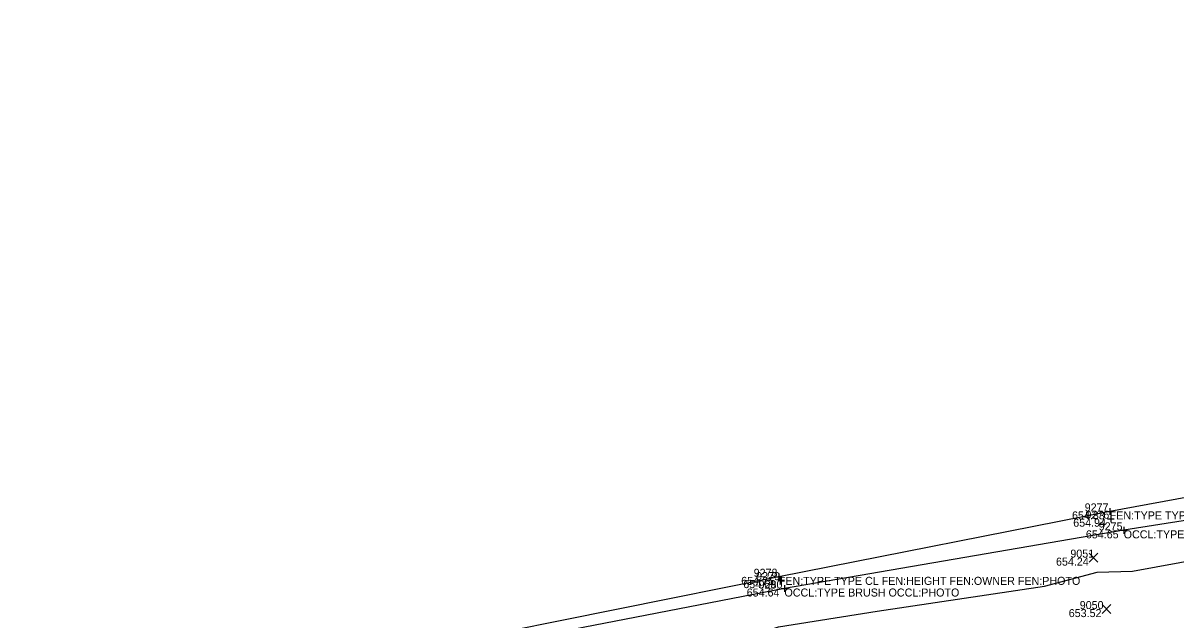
# Model space of a CAD drawing. Extents: x 2129350 to 2137777, y 657588 to 659885.
# Drawn here: x 2135755.2 to 2135928, y 659575.7 to 659665.1 of the extents above; entities that cross this region are included whole.
import ezdxf

# ---------------------------------------------------------------- set-up
doc = ezdxf.new("R2010")
doc.units = 0
for name, color, linetype in [('DT_X_Contour_Minor', 7, 'Continuous'), ('DT_X_TIN_Hull', 7, 'Continuous'), ('SV_X_Occupation_Line', 7, 'Continuous'), ('SV_X_Random_Point', 7, 'Continuous'), ('SV_X_Shot_Marker', 7, 'Continuous'), ('SV_X_Text_Comment', 7, 'Continuous'), ('SV_X_Text_Elevation', 7, 'Continuous'), ('SV_X_Text_Name', 7, 'Continuous')]:
    doc.layers.add(name, color=color, linetype=linetype)

msp = doc.modelspace()

# ---------------------------------------------------------------- linework, layer by layer
at = {"layer": 'DT_X_Contour_Minor'}
msp.add_lwpolyline([(2135740.23, 659554.74), (2135752.63, 659556.79), (2135754.98, 659557.23), (2135767.96, 659558.84), (2135775.93, 659560.34), (2135800.46, 659563.99), (2135805.37, 659564.79), (2135817.17, 659566.56), (2135817.24, 659566.58), (2135819.34, 659566.79), (2135835.39, 659569.35), (2135852.41, 659572.08), (2135865.07, 659573.5), (2135868.47, 659574.64), (2135883.25, 659576.99), (2135908.34, 659580.76), (2135916.23, 659582.84), (2135921.51, 659582.97), (2135952.9, 659588.75)], dxfattribs=at)
at = {"layer": 'DT_X_TIN_Hull'}
msp.add_lwpolyline([(2136327.06, 659665.12), (2136264.41, 659654.41), (2136169.64, 659637.49), (2136115.68, 659627.84), (2136075.39, 659620.57), (2136024.28, 659611.38), (2135971.61, 659601.78), (2135918.11, 659591.95), (2135868.49, 659582.14), (2135819.81, 659572.33), (2135778.89, 659563.26), (2135715.95, 659549.39), (2135667.57, 659537.61), (2135573.71, 659515.46), (2135530.59, 659503.78), (2135475.39, 659489.05)], dxfattribs=at)
at = {"layer": 'SV_X_Occupation_Line'}
msp.add_lwpolyline([(2136327.74, 659661.3), (2136269.81, 659650.91), (2136220.39, 659644.98), (2136170.3, 659635.97), (2136115.65, 659626.94), (2136073.74, 659616.81), (2136070.83, 659613.91), (2136021.06, 659606.27), (2135972, 659597.29), (2135920.21, 659589.11), (2135869.35, 659580.39), (2135820.1, 659570.83), (2135779.9, 659557.12), (2135723.78, 659542.42), (2135667.26, 659534.09), (2135623.04, 659524.52), (2135575.49, 659512.31), (2135534.55, 659493.1), (2135521.13, 659478.54), (2135484.79, 659487.2)], dxfattribs=at)
at = {"layer": 'SV_X_Random_Point'}
for p, q in [((2135915.01, 659584.35), (2135916.35, 659585.68)), ((2135915.01, 659585.68), (2135916.35, 659584.35)), ((2135916.96, 659576.64), (2135918.29, 659577.98)), ((2135916.96, 659577.98), (2135918.29, 659576.64))]:
    msp.add_line(p, q, dxfattribs=at)
at = {"layer": 'SV_X_Shot_Marker'}
for p, q in [((2135917.61, 659591.95), (2135918.61, 659591.95)), ((2135918.11, 659592.45), (2135918.11, 659591.45)), ((2135918.11, 659591.95), (2135918.11, 659591.95)), ((2135917.8, 659590.85), (2135918.8, 659590.85)), ((2135918.3, 659591.35), (2135918.3, 659590.35)), ((2135918.3, 659590.85), (2135918.3, 659590.85)), ((2135919.71, 659589.11), (2135920.71, 659589.11)), ((2135920.21, 659589.61), (2135920.21, 659588.61)), ((2135920.21, 659589.11), (2135920.21, 659589.11)), ((2135868, 659582.15), (2135869, 659582.15)), ((2135868.36, 659581.65), (2135869.36, 659581.65)), ((2135868.5, 659582.65), (2135868.5, 659581.65)), ((2135868.5, 659582.15), (2135868.5, 659582.15)), ((2135868.86, 659582.15), (2135868.86, 659581.15)), ((2135868.86, 659581.65), (2135868.86, 659581.65)), ((2135868.85, 659580.39), (2135869.85, 659580.39)), ((2135869.35, 659580.89), (2135869.35, 659579.89)), ((2135869.35, 659580.39), (2135869.35, 659580.39))]:
    msp.add_line(p, q, dxfattribs=at)

# ---------------------------------------------------------------- texts
at = {"layer": 'SV_X_Text_Comment'}
for s, p in [('FEN:TYPE TYPE CL FEN:HEIGHT FEN:OWNER FEN:PHOTO', (2135918.11, 659590.75)), ('OCCL:TYPE BRUSH OCCL:PHOTO', (2135920.21, 659587.91)), ('FEN:TYPE TYPE CL FEN:HEIGHT FEN:OWNER FEN:PHOTO', (2135868.5, 659580.94)), ('OCCL:TYPE BRUSH OCCL:PHOTO', (2135869.35, 659579.19))]:
    msp.add_text(s, height=1.2, dxfattribs=at).set_placement(p)
at = {"layer": 'SV_X_Text_Elevation'}
for s, p in [('654.83', (2135912.46, 659590.75)), ('654.94', (2135912.64, 659589.65)), ('654.65', (2135914.54, 659587.91)), ('654.24', (2135910.06, 659583.82)), ('654.75', (2135862.86, 659580.94)), ('654.69', (2135863.18, 659580.45)), ('654.64', (2135863.69, 659579.19)), ('653.52', (2135911.97, 659576.11))]:
    msp.add_text(s, height=1.2, dxfattribs=at).set_placement(p)
at = {"layer": 'SV_X_Text_Name'}
for s, p in [('9277', (2135914.36, 659591.95)), ('9276', (2135914.48, 659590.85)), ('9275', (2135916.46, 659589.11)), ('9051', (2135912.21, 659585.02)), ('9278', (2135864.73, 659582.15)), ('9279', (2135865.1, 659581.65)), ('9280', (2135865.48, 659580.39)), ('9050', (2135913.62, 659577.31))]:
    msp.add_text(s, height=1.2, dxfattribs=at).set_placement(p)

doc.saveas('drawing.dxf')
